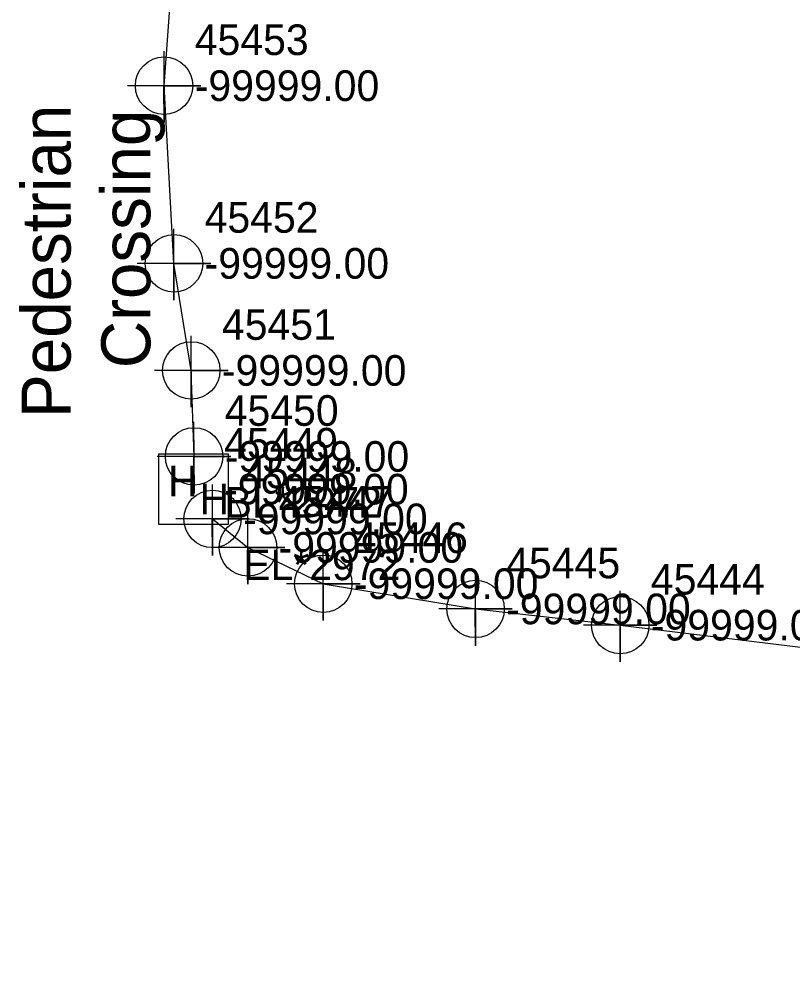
# Model space of a CAD drawing. Extents: x 2083698 to 2094313, y 743246 to 752873.
# Drawn here: x 2091331.1 to 2091394.3, y 751771.5 to 751849.1 of the extents above; entities that cross this region are included whole.
import ezdxf

# ---------------------------------------------------------------- set-up
doc = ezdxf.new("R2010")
doc.units = 0
for name, color, linetype in [('Exist Property Iron Pin CELL', 7, 'Continuous'), ('Exist Property Iron Pin Cogo Elevation', 7, 'Continuous'), ('Exist Property Iron Pin Cogo Number', 7, 'Continuous'), ('Exist Right of Way Line Leader', 7, 'Continuous'), ('Exist Right of Way Line Text', 7, 'Continuous'), ('Exist Utilities Other Located Object Text', 7, 'Continuous'), ('Exist Utilities Telephone UG Conduit SUE LOS B', 7, 'Continuous'), ('Scratch_Level_2', 7, 'Continuous'), ('Scratch_Level_3', 7, 'Continuous')]:
    doc.layers.add(name, color=color, linetype=linetype)

msp = doc.modelspace()

# ---------------------------------------------------------------- linework, layer by layer
at = {"layer": 'Exist Property Iron Pin CELL'}
for p, q in [((2091342.485, 751813.576), (2091342.485, 751807.851)), ((2091348.21, 751813.576), (2091342.485, 751813.576)), ((2091348.21, 751807.851), (2091348.21, 751813.576)), ((2091345.347, 751810.714), (2091345.347, 751810.714)), ((2091342.485, 751807.851), (2091348.21, 751807.851))]:
    msp.add_line(p, q, dxfattribs=at)
at = {"layer": 'Exist Right of Way Line Text'}
for points in [[(2091342.914, 751846.464), (2091342.947, 751840.649), (2091342.93, 751843.649), (2091345.947, 751843.649), (2091339.947, 751843.649)], [(2091343.719, 751831.96), (2091343.752, 751826.145), (2091343.735, 751829.145), (2091346.752, 751829.145), (2091340.752, 751829.145)], [(2091345.13, 751823.22), (2091345.163, 751817.405), (2091345.146, 751820.405), (2091348.163, 751820.405), (2091342.163, 751820.405)], [(2091345.358, 751816.199), (2091345.391, 751810.384), (2091345.374, 751813.384), (2091348.391, 751813.384), (2091342.391, 751813.384)], [(2091346.863, 751811.101), (2091346.896, 751805.286), (2091346.879, 751808.286), (2091349.896, 751808.286), (2091343.896, 751808.286)], [(2091349.756, 751808.774), (2091349.789, 751802.959), (2091349.772, 751805.959), (2091352.789, 751805.959), (2091346.789, 751805.959)], [(2091355.9, 751805.809), (2091355.933, 751799.994), (2091355.916, 751802.994), (2091358.933, 751802.994), (2091352.933, 751802.994)], [(2091368.325, 751803.751), (2091368.358, 751797.936), (2091368.341, 751800.936), (2091371.358, 751800.936), (2091365.358, 751800.936)], [(2091380.13, 751802.427), (2091380.163, 751796.612), (2091380.146, 751799.612), (2091383.163, 751799.612), (2091377.163, 751799.612)]]:
    msp.add_lwpolyline(points, dxfattribs=at)
for centre in [(2091342.947, 751843.649), (2091343.752, 751829.145), (2091345.163, 751820.405), (2091345.391, 751813.384), (2091346.896, 751808.286), (2091349.789, 751805.959), (2091355.933, 751802.994), (2091368.358, 751800.936), (2091380.163, 751799.612)]:
    msp.add_circle(centre, 2.344, dxfattribs=at)
at = {"layer": 'Exist Utilities Telephone UG Conduit SUE LOS B'}
for points in [[(2091345.391, 751813.384), (2091345.163, 751820.405), (2091343.752, 751829.145), (2091342.947, 751843.649), (2091344.141, 751860.074), (2091345.879, 751865.811)], [(2091346.896, 751808.286), (2091349.789, 751805.959), (2091355.933, 751802.994), (2091368.358, 751800.936), (2091380.163, 751799.612), (2091401.12, 751797.044), (2091415.87, 751795.571), (2091430.038, 751792.83), (2091441.621, 751787.393), (2091458.167, 751781.557), (2091475.979, 751775.207), (2091489.986, 751771.546)]]:
    msp.add_lwpolyline(points, dxfattribs=at)

# ---------------------------------------------------------------- texts
at = {"layer": 'Exist Property Iron Pin CELL'}
for p in [(2091343.263, 751810.122), (2091345.835, 751808.657)]:
    msp.add_text('H', height=2.5, dxfattribs=at).set_placement(p)
at = {"layer": 'Exist Property Iron Pin Cogo Elevation'}
msp.add_text('-99999.00', height=2.5, dxfattribs=at).set_placement((2091347.847, 751809.464))
at = {"layer": 'Exist Property Iron Pin Cogo Number'}
msp.add_text('45449', height=2.5, dxfattribs=at).set_placement((2091347.847, 751813.214))
at = {"layer": 'Exist Right of Way Line Leader'}
for s, p in [('45453', (2091345.447, 751846.149)), ('45452', (2091346.252, 751831.645)), ('45451', (2091347.663, 751822.905)), ('45450', (2091347.891, 751815.884)), ('45448', (2091349.396, 751810.786)), ('45447', (2091352.289, 751808.459)), ('45446', (2091358.433, 751805.494)), ('45445', (2091370.858, 751803.436)), ('45444', (2091382.663, 751802.112))]:
    msp.add_text(s, height=2.5, dxfattribs=at).set_placement(p)
at = {"layer": 'Exist Utilities Other Located Object Text'}
for s, p in [('Pedestrian', (2091335.32, 751816.524)), ('Crossing', (2091341.82, 751820.587))]:
    msp.add_text(s, height=4, rotation=90, dxfattribs=at).set_placement(p)
at = {"layer": 'Scratch_Level_2'}
for p in [(2091345.447, 751842.399), (2091346.252, 751827.895), (2091347.663, 751819.155), (2091347.891, 751812.134), (2091349.396, 751807.036), (2091352.289, 751804.709), (2091358.433, 751801.744), (2091370.858, 751799.686), (2091382.663, 751798.362)]:
    msp.add_text('-99999.00', height=2.5, dxfattribs=at).set_placement(p)
at = {"layer": 'Scratch_Level_3'}
for s, p in [('BL*2972', (2091347.891, 751808.384)), ('EL*2972', (2091349.396, 751803.286))]:
    msp.add_text(s, height=2.5, dxfattribs=at).set_placement(p)

doc.saveas('drawing.dxf')
